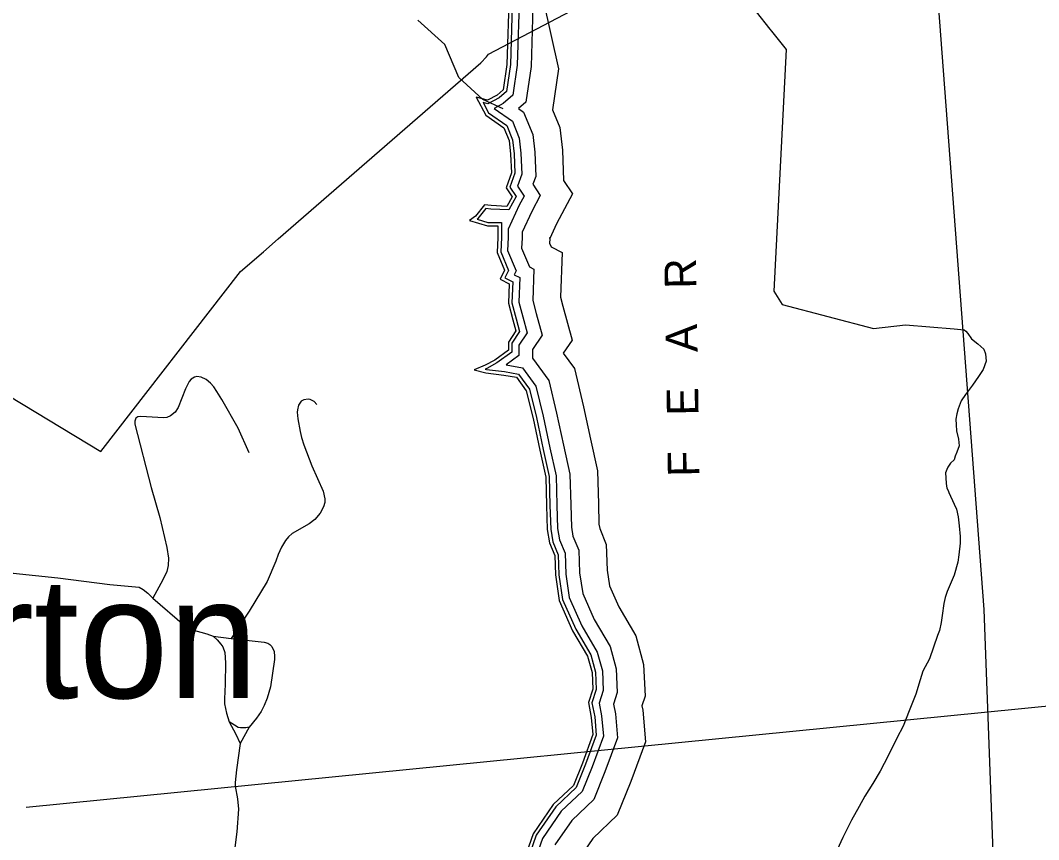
# Model space of a CAD drawing. Extents: x 2104537 to 2336408, y 34176 to 229611.
# Drawn here: x 2317218 to 2323978, y 113139 to 118579 of the extents above; entities that cross this region are included whole.
import ezdxf

# ---------------------------------------------------------------- set-up
doc = ezdxf.new("R2010")
doc.units = 0
for name, color, linetype in [('Exist Boundary Land Use Reservation Military US Department of Defense', 7, 'Continuous'), ('Exist Boundary Political CountyLine', 7, 'Continuous'), ('Exist Civil Demographics Community Label', 7, 'Continuous'), ('Exist Cultural Historical Site Label', 7, 'Continuous'), ('Exist Hydrographic Buffer Line', 7, 'Continuous'), ('Exist Hydrographic Creek Single Shore', 7, 'Continuous'), ('Exist Hydrographic River Shore', 7, 'Continuous'), ('Exist Hydrographic River Shore Label', 7, 'Continuous'), ('Exist Road Non-System Type 51', 7, 'Continuous')]:
    doc.layers.add(name, color=color, linetype=linetype)

msp = doc.modelspace()

# ---------------------------------------------------------------- linework, layer by layer
at = {"layer": 'Exist Boundary Land Use Reservation Military US Department of Defense'}
for points in [[(2304316.1, 111351.8), (2305230.5, 112154.1), (2308322, 114868.7), (2312094.2, 118162.6), (2312735.8, 118305.8), (2313086.4, 118305.6), (2313417.8, 118210.9), (2313693.8, 118125.8), (2315665.2, 116976.6), (2317752.2, 115714.9), (2318680, 116910.5), (2318831.4, 117042.2), (2318930.2, 117128.1), (2320275.8, 118297.2), (2320313.5, 118337.1), (2320326, 118355.1), (2321739.2, 119098.6), (2322194.6, 118519.8), (2322205.1, 118506.4)], [(2322205.1, 118506.4), (2322302.3, 118385.8), (2322219.7, 116780.7), (2322275, 116692.4), (2322881.2, 116533.3), (2323094.6, 116557.8), (2323417.8, 116530), (2323484, 116523.5)], [(2323484, 116523.5), (2323496.1, 116515), (2323508.2, 116499), (2323533, 116464.1), (2323575.3, 116430.3), (2323614, 116395.7), (2323626.7, 116365.3), (2323631, 116316.4), (2323609.3, 116259.9), (2323580.2, 116213.6), (2323540, 116156), (2323491.8, 116093.6), (2323465.1, 116051.6), (2323444.6, 115998.4), (2323436.2, 115966), (2323429.5, 115931.5), (2323429.9, 115892.7), (2323432.1, 115852.6), (2323445.5, 115797.3), (2323451, 115754), (2323434.4, 115712), (2323423.9, 115684), (2323417.8, 115659.8), (2323392.3, 115637.8), (2323374.7, 115611.7), (2323368.1, 115595.4), (2323360.2, 115574.1), (2323363, 115540.5), (2323364.3, 115504.1), (2323369.8, 115473.2), (2323377, 115457), (2323382.9, 115443), (2323417.8, 115365.9), (2323433.2, 115332.6), (2323444.6, 115281.3), (2323451.6, 115222.4), (2323458, 115151.9), (2323456.5, 115107), (2323448.7, 115030.5), (2323441.4, 114980.5), (2323417.8, 114894.8), (2323371.4, 114785.8), (2323357.3, 114745.8), (2323349.9, 114707), (2323338.2, 114627.7), (2323331.7, 114580.4), (2323320, 114528), (2323306.2, 114494), (2323254.8, 114340), (2323209.2, 114258.1), (2323192.4, 114199.3), (2323162.5, 114104.1), (2323119.2, 113993.7), (2323079.4, 113892.5), (2323037.2, 113811.7), (2322979.4, 113695.8), (2322925.4, 113593.8), (2322877.5, 113511.5), (2322823.9, 113426.7), (2322787.9, 113358.7), (2322736.2, 113268.4), (2322679.4, 113152.4), (2322640, 113071.2)]]:
    msp.add_lwpolyline(points, dxfattribs=at)
at = {"layer": 'Exist Boundary Political CountyLine'}
msp.add_lwpolyline([(2322086, 137167.5), (2322248.1, 134963.6), (2322408.9, 131927.6), (2322579.8, 128889.8), (2322748.5, 125845.7), (2322867, 124333.8), (2323040.6, 122266.9), (2323613.7, 114667), (2323843.2, 108524.5), (2322871.2, 97374.6), (2322515.8, 95693), (2322170.7, 93762.1), (2322032.8, 93344.8), (2321718, 91848.8), (2321513.4, 90001.1), (2321308.8, 87812.2), (2321235.4, 87124.5), (2321140.9, 86736.1), (2320847.2, 85801.7), (2320228.1, 84678.4), (2318853.7, 82227)], dxfattribs=at)
at = {"layer": 'Exist Cultural Historical Site Label'}
msp.add_line((2317255.9, 113355.4), (2326048.6, 114225.9), dxfattribs=at)
at = {"layer": 'Exist Hydrographic Buffer Line'}
for p, q in [((2320549.2, 117137.2), (2320549.1, 117132.7)), ((2320732.9, 117137.2), (2320732.7, 117128.2))]:
    msp.add_line(p, q, dxfattribs=at)
for points in [[(2320485.8, 118759.5), (2320470.9, 118284.4), (2320444.6, 118106), (2320396.6, 118063.9), (2320321.8, 118023.6), (2320290.1, 118032.1), (2320326.7, 117964.5), (2320446.8, 117879.4), (2320485.3, 117785.8), (2320495.7, 117692.5), (2320500.9, 117563.2), (2320468.5, 117470.6), (2320509.4, 117409), (2320461.3, 117319.6), (2320342, 117325.3), (2320309.2, 117329), (2320255.7, 117262.1), (2320250.4, 117258.1), (2320322.2, 117237.1), (2320411.4, 117237.1), (2320411.4, 117137.2)], [(2320531.7, 118757.5), (2320516.7, 118280.3), (2320487.6, 118082.5), (2320423, 118025.9), (2320364.2, 117994.3), (2320484.2, 117909.2), (2320530.3, 117797.3), (2320541.5, 117695.9), (2320547.1, 117556.3), (2320519.4, 117477), (2320563, 117411.6), (2320530.2, 117350.6), (2320457.3, 117191.2), (2320457.3, 117137.2)], [(2320623.5, 118753.5), (2320608.4, 118272.2), (2320573.6, 118035.7), (2320524.8, 117993), (2320559.1, 117968.7), (2320620.1, 117820.3), (2320633.2, 117702.8), (2320639.6, 117542.5), (2320621.2, 117489.9), (2320670, 117416.6), (2320612.5, 117309.7), (2320549.2, 117171.2), (2320549.2, 117137.2)], [(2320623.5, 118753.5), (2320608.4, 118272.2), (2320573.6, 118035.7), (2320524.8, 117993), (2320559.1, 117968.7), (2320620.1, 117820.3), (2320633.2, 117702.8), (2320639.6, 117542.5), (2320621.2, 117489.9), (2320670, 117416.6), (2320612.5, 117309.7), (2320549.2, 117171.2), (2320549.2, 117137.2)], [(2320687.8, 118711.7), (2320791.7, 118255.9), (2320751.6, 117983.6), (2320799.9, 117866.3), (2320816.5, 117716.7), (2320824.5, 117516), (2320884.1, 117426.7), (2320777.1, 117227.9), (2320732.9, 117131.2), (2320732.9, 117137.2)], [(2320411.4, 117137.2), (2320406.7, 117042), (2320458.3, 116917.9), (2320434.1, 116869.5), (2320486.4, 116843.4), (2320481, 116703), (2320509.8, 116597.1), (2320532.4, 116512.6), (2320480.9, 116435.3), (2320480.9, 116375.9), (2320380.8, 116303.6), (2320313.8, 116267.5), (2320304.1, 116263.6), (2320313.3, 116261.3), (2320431.5, 116246.5), (2320525.6, 116229.9), (2320598.2, 116129.4), (2320644, 115941), (2320688.7, 115729.8), (2320728.9, 115549), (2320733.9, 115358.2), (2320738.8, 115201), (2320753, 115115.7), (2320788.3, 115029.9), (2320793.4, 114898), (2320817.5, 114733.6), (2320905, 114536.6), (2321005.1, 114366.3), (2321036.4, 114251.7), (2321041.7, 114135.6), (2321012.5, 114048), (2321031.4, 113953.5), (2321041.8, 113832.9), (2320970.5, 113639.2), (2320909, 113485.3), (2320773.1, 113356.8), (2320642.3, 113167.8), (2320524.3, 112828.5)], [(2320457.3, 117137.2), (2320453.1, 117050.1), (2320508.8, 116916.2), (2320495.7, 116890), (2320533.4, 116871.2), (2320527.1, 116708.3), (2320554.2, 116609.1), (2320582.1, 116504.4), (2320526.8, 116421.4), (2320526.8, 116352.4), (2320442.2, 116291.3), (2320552, 116271.9), (2320640.7, 116149), (2320688.8, 115951.2), (2320733.6, 115739.5), (2320774.7, 115554.7), (2320779.8, 115359.5), (2320784.6, 115205.5), (2320797.4, 115128.4), (2320833.9, 115039.9), (2320839.2, 114902.2), (2320862.1, 114746.5), (2320945.9, 114557.6), (2321047.8, 114384.3), (2321082, 114258.8), (2321087.9, 114129.2), (2321059.9, 114045.1), (2321076.9, 113960), (2321088.5, 113826.7), (2321013.4, 113622.7), (2320947.9, 113458.8), (2320808.1, 113326.8), (2320683.6, 113146.8), (2320568, 112814.1)], [(2320549.1, 117132.7), (2320545.8, 117066.3), (2320597.7, 116941.8), (2320627.5, 116926.8), (2320619.5, 116718.9), (2320642.9, 116633), (2320681.5, 116488), (2320618.6, 116393.6), (2320618.6, 116336.5), (2320725.7, 116188.1), (2320778.4, 115971.5), (2320823.4, 115759), (2320866.3, 115565.9), (2320871.6, 115362.2), (2320876.2, 115214.5), (2320886.3, 115153.7), (2320925, 115059.7), (2320930.8, 114910.7), (2320951.1, 114772.3), (2321027.8, 114599.7), (2321133.3, 114420.3), (2321173.3, 114273.2), (2321180.5, 114116.4), (2321154.8, 114039.2), (2321168, 113973), (2321181.8, 113814.2), (2321099.2, 113589.8), (2321025.7, 113405.9), (2320878.2, 113266.6), (2320766.3, 113104.8)], [(2320549.1, 117132.7), (2320545.8, 117066.3), (2320597.7, 116941.8), (2320627.5, 116926.8), (2320619.5, 116718.9), (2320642.9, 116633), (2320681.5, 116488), (2320618.6, 116393.6), (2320618.6, 116336.5), (2320725.7, 116188.1), (2320778.4, 115971.5), (2320823.4, 115759), (2320866.3, 115565.9), (2320871.6, 115362.2), (2320876.2, 115214.5), (2320886.3, 115153.7), (2320925, 115059.7), (2320930.8, 114910.7), (2320951.1, 114772.3), (2321027.8, 114599.7), (2321133.3, 114420.3), (2321173.3, 114273.2), (2321180.5, 114116.4), (2321154.8, 114039.2), (2321168, 113973), (2321181.8, 113814.2), (2321099.2, 113589.8), (2321025.7, 113405.9), (2320878.2, 113266.6), (2320766.3, 113104.8)], [(2320732.7, 117128.2), (2320731.4, 117098.6), (2320741, 117075.5), (2320815.6, 117038.2), (2320804.1, 116740), (2320820.3, 116680.8), (2320880.4, 116455.1), (2320822.4, 116368.1), (2320895.8, 116266.5), (2320957.6, 116012.3), (2321002.9, 115797.9), (2321049.4, 115588.5), (2321055.3, 115367.5), (2321059.5, 115232.5), (2321064.2, 115204.4), (2321107.4, 115099.4), (2321114, 114927.7), (2321129.2, 114823.9), (2321191.4, 114683.8), (2321304.1, 114492.2), (2321356, 114301.8), (2321365.6, 114090.6), (2321344.5, 114027.4), (2321350.1, 113999), (2321368.4, 113789.2), (2321270.7, 113523.9), (2321181.2, 113300.2), (2321018.4, 113146.3), (2320931.6, 113020.9)]]:
    msp.add_lwpolyline(points, dxfattribs=at)
at = {"layer": 'Exist Hydrographic Creek Single Shore'}
msp.add_lwpolyline([(2320423.1, 117990.2), (2320289, 118053.8), (2320128.5, 118199.1), (2320035.2, 118417.6), (2319856.5, 118580.5)], dxfattribs=at)
at = {"layer": 'Exist Hydrographic River Shore'}
for points in [[(2320462.8, 118760.5), (2320448, 118286.4), (2320423.2, 118117.7), (2320383.5, 118082.9), (2320319, 118048.2), (2320244.5, 118068), (2320309, 117948.9), (2320428.1, 117864.5), (2320462.8, 117780.1), (2320472.8, 117690.7), (2320477.7, 117566.6), (2320443, 117467.4), (2320482.7, 117407.8), (2320448, 117343.2), (2320343.8, 117348.2), (2320299.1, 117353.2), (2320239.6, 117278.7), (2320199.9, 117248.9), (2320319, 117214.2), (2320388.4, 117214.2), (2320388.4, 117137.2)], [(2320388.4, 117137.2), (2320383.5, 117037.9), (2320433.1, 116918.8), (2320403.3, 116859.2), (2320462.8, 116829.5), (2320457.9, 116700.4), (2320487.7, 116591.2), (2320507.5, 116516.7), (2320457.9, 116442.2), (2320457.9, 116387.6), (2320368.6, 116323.1), (2320304.1, 116288.4), (2320229.7, 116258.6), (2320309, 116238.7), (2320428.1, 116223.8), (2320512.5, 116208.9), (2320577, 116119.6), (2320621.6, 115935.9), (2320666.3, 115724.9), (2320706, 115546.2), (2320710.9, 115357.6), (2320715.9, 115198.7), (2320730.8, 115109.4), (2320765.5, 115025), (2320770.5, 114895.9), (2320795.3, 114727.1), (2320884.6, 114526.1), (2320983.8, 114357.3), (2321013.6, 114248.1), (2321018.5, 114138.9), (2320988.8, 114049.5), (2321008.6, 113950.2), (2321018.5, 113836), (2320949.1, 113647.4), (2320889.5, 113498.5), (2320755.6, 113371.9), (2320621.6, 113178.3), (2320502.5, 112835.8)]]:
    msp.add_lwpolyline(points, dxfattribs=at)
at = {"layer": 'Exist Road Non-System Type 51'}
for p, q in [((2318498.6, 114489.4), (2318616.7, 114474)), ((2318737.2, 113884.4), (2318677.4, 113778))]:
    msp.add_line(p, q, dxfattribs=at)
for points in [[(2318736.2, 115706.6), (2318663.7, 115870.4), (2318555.1, 116062.1), (2318522.8, 116114), (2318502.6, 116145.3), (2318480.6, 116169.7), (2318451.1, 116193.2), (2318418.6, 116210), (2318390.2, 116213.4), (2318374.3, 116209.5), (2318352.6, 116195.5), (2318339.1, 116179.9), (2318314.4, 116131.3), (2318265.1, 116007.6), (2318245, 115978), (2318215.1, 115953.5), (2318190.2, 115942.3), (2318167.4, 115938.5), (2318017.4, 115948), (2317996.8, 115945.5), (2317983.4, 115936.1), (2317977.3, 115916.2), (2317977.7, 115898.2), (2318087.2, 115476.1), (2318143.6, 115278.5), (2318190.5, 115078.5), (2318200.8, 115008.7), (2318198.9, 114958.7), (2318189.3, 114918.6), (2318163.2, 114864.4), (2318097.8, 114742.4)], [(2319185.2, 116028.2), (2319169, 116048.2), (2319142.9, 116062), (2319129, 116064), (2319099, 116058.3), (2319083, 116050.1), (2319065, 116023.8), (2319057.3, 115993.6), (2319056.3, 115978.1), (2319059.7, 115933.6), (2319074.5, 115849.2), (2319083.9, 115809.9), (2319100, 115760), (2319152.4, 115620.3), (2319227.3, 115452.2), (2319239.5, 115402.1), (2319239.4, 115378.2), (2319231.1, 115349.3), (2319207.8, 115306), (2319172.1, 115263.9), (2319136.1, 115235.9), (2319022.1, 115171.4), (2318997.1, 115149.4), (2318979, 115126), (2318950.5, 115081.2), (2318928.9, 115031.2), (2318913.2, 114987.2), (2318855.5, 114853), (2318736.2, 114656.3), (2318616.7, 114474)], [(2316598, 115163), (2317004.7, 114970.3), (2317106.8, 114928.7), (2317147.1, 114914.9), (2317169.3, 114908.9), (2317467.3, 114876), (2317811.3, 114833.1), (2318007.6, 114814), (2318033.5, 114799.9), (2318063.6, 114776.1), (2318097.8, 114742.4)], [(2318097.8, 114742.4), (2318306.4, 114560.9), (2318324.6, 114548.8), (2318352.4, 114534.8), (2318454.7, 114505.4), (2318498.6, 114489.4)], [(2318498.6, 114489.4), (2318524.9, 114465.5), (2318549.3, 114437.2), (2318561.1, 114419.7), (2318575.1, 114381.8), (2318579.5, 114311.7), (2318577.9, 114169.9), (2318572.5, 114073.8), (2318573.5, 114039.4), (2318586.4, 113977.9), (2318605.1, 113921.9)], [(2318616.7, 114474), (2318836.9, 114450.6), (2318859.8, 114443.6), (2318874.9, 114435), (2318887, 114420.7), (2318903.3, 114388.8), (2318906, 114353.8), (2318904.2, 114333.7), (2318878.2, 114152.9), (2318856.2, 114078.8), (2318836.5, 114028.8), (2318816.7, 113990.6), (2318785, 113944.4), (2318737.2, 113884.4)], [(2318737.2, 113884.4), (2318715, 113880.2), (2318678.9, 113880.1), (2318664.7, 113883.5), (2318638.8, 113897.9), (2318605.1, 113921.9)], [(2318605.1, 113921.9), (2318649.3, 113839.9), (2318677.4, 113778)], [(2318677.4, 113778), (2318652.1, 113601.7), (2318644.6, 113518.1), (2318644.6, 113493.8), (2318658.7, 113410), (2318665, 113342), (2318655.6, 113190), (2318638.1, 113051.8), (2318636.7, 113002.5), (2318645.1, 112831.8), (2318657.4, 112687.6), (2318657.6, 112639.7), (2318651.5, 112579.4), (2318640.1, 112525.7), (2318600.5, 112373.5), (2318577, 112295.5), (2318549.5, 112177.2), (2318541.6, 112129), (2318529.9, 112025.2), (2318530, 111981.2), (2318534.3, 111921.3)]]:
    msp.add_lwpolyline(points, dxfattribs=at)

# ---------------------------------------------------------------- texts
at = {"layer": 'Exist Civil Demographics Community Label'}
msp.add_text('Orton', height=800, dxfattribs=at).set_placement((2316120, 114078.2))
at = {"layer": 'Exist Hydrographic River Shore Label'}
msp.add_text('F   E   A   R', height=210, rotation=90.92298, dxfattribs=at).set_placement((2321727.2, 115549.8))

doc.saveas('drawing.dxf')
